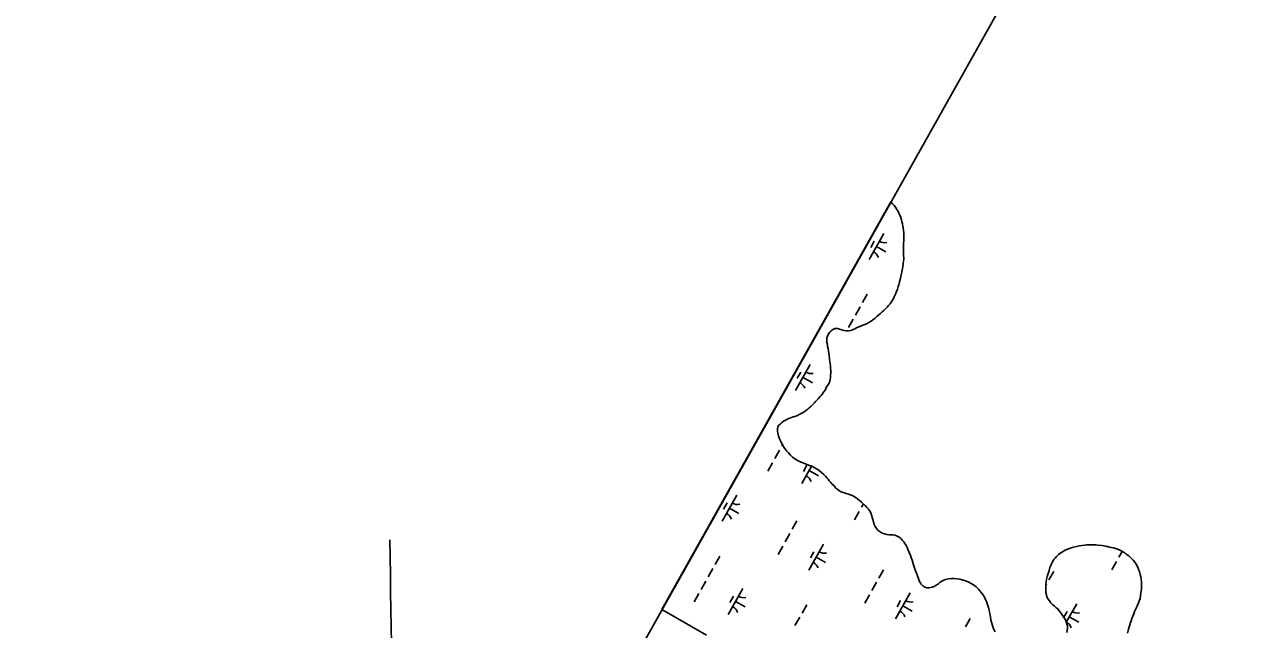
# Model space of a CAD drawing. Extents: x 3913936 to 3933962, y 195330 to 217741.
# Drawn here: x 3919267 to 3921301, y 206377 to 207389 of the extents above; entities that cross this region are included whole.
import ezdxf

# ---------------------------------------------------------------- set-up
doc = ezdxf.new("R2010")
doc.units = 0
for name, color, linetype in [('V-GRID-FRAM', 7, 'Continuous'), ('V-GRID-MAJR', 7, 'Continuous'), ('V-TOPO-SHOR', 7, 'Continuous'), ('V-WETL-SWMP', 7, 'Continuous')]:
    doc.layers.add(name, color=color, linetype=linetype)

msp = doc.modelspace()

# ---------------------------------------------------------------- linework, layer by layer
at = {"layer": 'V-GRID-FRAM'}
msp.add_lwpolyline([(3932010.3, 210315), (3924440.1, 196848.2), (3917917.6, 202110.6), (3924798.7, 214359), (3932010.3, 210315)], dxfattribs=at)
at = {"layer": 'V-GRID-MAJR'}
msp.add_spline([(3920014.7, 198709.1), (3920000.2, 199540.2), (3919894.4, 205600.3), (3919878.2, 206526.9)], degree=3, dxfattribs=at)
at = {"layer": 'V-TOPO-SHOR'}
msp.add_lwpolyline([(3920333.2, 206410.4), (3920408.1, 206367.7)], dxfattribs=at)
at = {"layer": 'V-WETL-SWMP'}
for p, q in [((3920716.1, 207092), (3920333.2, 206410.4)), ((3920719, 207088.9), (3920716.1, 207092)), ((3920721.5, 207086), (3920719, 207088.9)), ((3920723.6, 207083.2), (3920721.5, 207086)), ((3920726.1, 207079.5), (3920723.6, 207083.2)), ((3920727.8, 207076.8), (3920726.1, 207079.5)), ((3920729.5, 207073.3), (3920727.8, 207076.8)), ((3920731.2, 207069.7), (3920729.5, 207073.3)), ((3920732.5, 207065.8), (3920731.2, 207069.7)), ((3920733.7, 207062.2), (3920732.5, 207065.8)), ((3920734.5, 207058.6), (3920733.7, 207062.2)), ((3920735.3, 207055.3), (3920734.5, 207058.6)), ((3920736.1, 207052.1), (3920735.3, 207055.3)), ((3920736.9, 207048.1), (3920736.1, 207052.1)), ((3920737.4, 207044.2), (3920736.9, 207048.1)), ((3920704.4, 207039.2), (3920679.9, 206995.6)), ((3920688.3, 207026.4), (3920682.5, 207015.9)), ((3920737.7, 207040.9), (3920737.4, 207044.2)), ((3920737.5, 207022.3), (3920737.7, 207027.2)), ((3920737.9, 207037.7), (3920737.7, 207040.9)), ((3920737.7, 207027.2), (3920737.9, 207030.8)), ((3920737.9, 207030.8), (3920737.9, 207037.7)), ((3920692.1, 207017.4), (3920707.8, 207008.5)), ((3920737.4, 207018.4), (3920737.5, 207022.3)), ((3920737.5, 207014.1), (3920737.4, 207018.4)), ((3920737.4, 207009.3), (3920737.5, 207014.1)), ((3920737.5, 207004.3), (3920737.4, 207009.3)), ((3920737.6, 206996.3), (3920737.5, 207004.3)), ((3920736.2, 206983.5), (3920736.9, 206988.4)), ((3920736.9, 206988.4), (3920737.4, 206992.9)), ((3920737.4, 206992.9), (3920737.6, 206996.3)), ((3920730.5, 206958.2), (3920732, 206964.7)), ((3920732, 206964.7), (3920735.1, 206977.6)), ((3920735.1, 206977.6), (3920736.2, 206983.5)), ((3920725.4, 206942), (3920727.2, 206946.3)), ((3920727.2, 206946.3), (3920728.4, 206950.8)), ((3920728.4, 206950.8), (3920729.4, 206953.6)), ((3920729.4, 206953.6), (3920730.5, 206958.2)), ((3920676.4, 206937.6), (3920668.5, 206923.6)), ((3920714.8, 206921.8), (3920717.9, 206926.3)), ((3920717.9, 206926.3), (3920719.8, 206929.2)), ((3920719.8, 206929.2), (3920721.8, 206933.4)), ((3920721.8, 206933.4), (3920723.7, 206937.6)), ((3920723.7, 206937.6), (3920725.4, 206942)), ((3920664.6, 206916.6), (3920656.8, 206902.7)), ((3920693.4, 206900.9), (3920696.6, 206903.6)), ((3920696.6, 206903.6), (3920698.9, 206905.5)), ((3920698.9, 206905.5), (3920701.8, 206908.1)), ((3920701.8, 206908.1), (3920704.5, 206910.6)), ((3920704.5, 206910.6), (3920707.4, 206913.3)), ((3920707.4, 206913.3), (3920710, 206916.2)), ((3920710, 206916.2), (3920712.4, 206918.8)), ((3920712.4, 206918.8), (3920714.8, 206921.8)), ((3920652.8, 206895.7), (3920645, 206881.8)), ((3920658.7, 206881.3), (3920662.8, 206883)), ((3920662.8, 206883), (3920666.1, 206884.3)), ((3920666.1, 206884.3), (3920669.2, 206885.7)), ((3920669.2, 206885.7), (3920672.4, 206887.1)), ((3920672.4, 206887.1), (3920675.4, 206888.4)), ((3920675.4, 206888.4), (3920679.4, 206890.2)), ((3920679.4, 206890.2), (3920682.9, 206892.4)), ((3920682.9, 206892.4), (3920686, 206894.9)), ((3920686, 206894.9), (3920689.6, 206897.8)), ((3920689.6, 206897.8), (3920693.4, 206900.9)), ((3920608.9, 206861.3), (3920609.3, 206864.6)), ((3920609.3, 206864.6), (3920610.1, 206867.7)), ((3920610.1, 206867.7), (3920612, 206871.6)), ((3920612, 206871.6), (3920613.9, 206874.4)), ((3920613.9, 206874.4), (3920616.2, 206876.6)), ((3920616.2, 206876.6), (3920619.3, 206878.7)), ((3920619.3, 206878.7), (3920623.1, 206880.1)), ((3920623.1, 206880.1), (3920626.8, 206880.1)), ((3920626.8, 206880.1), (3920630.2, 206879.2)), ((3920630.2, 206879.2), (3920634.2, 206878.1)), ((3920634.2, 206878.1), (3920637.4, 206877.1)), ((3920637.4, 206877.1), (3920642.2, 206876.2)), ((3920642.2, 206876.2), (3920645.5, 206876.4)), ((3920645.5, 206876.4), (3920649, 206877.1)), ((3920649, 206877.1), (3920651.9, 206878.3)), ((3920651.9, 206878.3), (3920655.6, 206879.8)), ((3920655.6, 206879.8), (3920658.7, 206881.3)), ((3920609.2, 206857.1), (3920608.9, 206861.3)), ((3920609.9, 206853.7), (3920609.2, 206857.1)), ((3920610.4, 206850.5), (3920609.9, 206853.7)), ((3920611.2, 206846.7), (3920610.4, 206850.5)), ((3920612, 206842.2), (3920611.2, 206846.7)), ((3920612.9, 206836.5), (3920612, 206842.2)), ((3920613.7, 206828.6), (3920612.9, 206836.5)), ((3920614.1, 206825.4), (3920613.7, 206828.6)), ((3920614.7, 206821.9), (3920614.1, 206825.4)), ((3920615.1, 206817.9), (3920614.7, 206821.9)), ((3920581.4, 206820.4), (3920556.9, 206776.8)), ((3920565.4, 206807.6), (3920559.5, 206797.2)), ((3920615.4, 206814.1), (3920615.1, 206817.9)), ((3920615.1, 206798.4), (3920615.4, 206801.9)), ((3920615.7, 206810.1), (3920615.4, 206814.1)), ((3920615.4, 206801.9), (3920615.6, 206806)), ((3920615.6, 206806), (3920615.7, 206810.1)), ((3920569.2, 206798.6), (3920584.8, 206789.8)), ((3920607.4, 206780), (3920608.6, 206782.8)), ((3920608.6, 206782.8), (3920610.6, 206785.4)), ((3920610.6, 206785.4), (3920612.9, 206789.2)), ((3920612.9, 206789.2), (3920614, 206792.2)), ((3920614, 206792.2), (3920614.5, 206795.3)), ((3920614.5, 206795.3), (3920615.1, 206798.4)), ((3920590.3, 206758.4), (3920592.5, 206760.6)), ((3920592.5, 206760.6), (3920594.7, 206762.9)), ((3920594.7, 206762.9), (3920597.3, 206765.9)), ((3920597.3, 206765.9), (3920599.5, 206768.6)), ((3920599.5, 206768.6), (3920601.8, 206771.2)), ((3920601.8, 206771.2), (3920603.7, 206773.7)), ((3920603.7, 206773.7), (3920606, 206777.3)), ((3920606, 206777.3), (3920607.4, 206780)), ((3920567.3, 206738.8), (3920571.2, 206741.2)), ((3920571.2, 206741.2), (3920574.2, 206743.3)), ((3920574.2, 206743.3), (3920577.2, 206745.7)), ((3920577.2, 206745.7), (3920579.5, 206747.7)), ((3920579.5, 206747.7), (3920582.2, 206749.9)), ((3920582.2, 206749.9), (3920585.4, 206753.1)), ((3920585.4, 206753.1), (3920588.2, 206755.9)), ((3920588.2, 206755.9), (3920590.3, 206758.4)), ((3920528.9, 206718.9), (3920531.4, 206721.1)), ((3920531.4, 206721.1), (3920533.6, 206723.2)), ((3920533.6, 206723.2), (3920536.8, 206725.4)), ((3920536.8, 206725.4), (3920540.9, 206727.5)), ((3920540.9, 206727.5), (3920544.1, 206729.2)), ((3920544.1, 206729.2), (3920547.1, 206730.5)), ((3920547.1, 206730.5), (3920550, 206731.5)), ((3920550, 206731.5), (3920552.8, 206732.6)), ((3920552.8, 206732.6), (3920555.8, 206733.5)), ((3920555.8, 206733.5), (3920560, 206735.1)), ((3920560, 206735.1), (3920564.1, 206736.9)), ((3920564.1, 206736.9), (3920567.3, 206738.8)), ((3920526.4, 206712.9), (3920527.2, 206716.2)), ((3920526.7, 206708.8), (3920526.4, 206712.9)), ((3920527.3, 206705.4), (3920526.7, 206708.8)), ((3920527.2, 206716.2), (3920528.9, 206718.9)), ((3920528.2, 206701), (3920527.3, 206705.4)), ((3920529.9, 206696.2), (3920528.2, 206701)), ((3920531.5, 206692.4), (3920529.9, 206696.2)), ((3920533.1, 206689), (3920531.5, 206692.4)), ((3920535.2, 206685.3), (3920533.1, 206689)), ((3920534.9, 206685.8), (3920533.8, 206683.9)), ((3920537.4, 206681.8), (3920535.2, 206685.3)), ((3920539.7, 206678.3), (3920537.4, 206681.8)), ((3920529.9, 206677), (3920522, 206663)), ((3920541.8, 206675.7), (3920539.7, 206678.3)), ((3920544.7, 206672.7), (3920541.8, 206675.7)), ((3920548.4, 206668.8), (3920544.7, 206672.7)), ((3920551.8, 206665.5), (3920548.4, 206668.8)), ((3920555.4, 206662.7), (3920551.8, 206665.5)), ((3920558.6, 206660.6), (3920555.4, 206662.7)), ((3920562.4, 206658.4), (3920558.6, 206660.6)), ((3920565.9, 206656.9), (3920562.4, 206658.4)), ((3920518.1, 206656), (3920510.3, 206642.1)), ((3920568.8, 206655.8), (3920565.9, 206656.9)), ((3920583.6, 206650), (3920567.3, 206621)), ((3920573.6, 206654.1), (3920568.8, 206655.8)), ((3920575.8, 206651.8), (3920569.9, 206641.4)), ((3920578.6, 206651.9), (3920573.6, 206654.1)), ((3920583.7, 206650), (3920578.6, 206651.9)), ((3920579.6, 206642.8), (3920595.2, 206634)), ((3920588, 206648.2), (3920583.7, 206650)), ((3920592, 206645.7), (3920588, 206648.2)), ((3920595.4, 206643.5), (3920592, 206645.7)), ((3920600.1, 206639.9), (3920595.4, 206643.5)), ((3920603.9, 206636.5), (3920600.1, 206639.9)), ((3920606.9, 206633.4), (3920603.9, 206636.5)), ((3920608.9, 206630.9), (3920606.9, 206633.4)), ((3920611, 206628.6), (3920608.9, 206630.9)), ((3920613.2, 206625.8), (3920611, 206628.6)), ((3920615.5, 206623.1), (3920613.2, 206625.8)), ((3920618.2, 206619.9), (3920615.5, 206623.1)), ((3920621.1, 206617.1), (3920618.2, 206619.9)), ((3920458.4, 206601.6), (3920433.9, 206558.1)), ((3920623.7, 206614.3), (3920621.1, 206617.1)), ((3920626.3, 206611.6), (3920623.7, 206614.3)), ((3920629, 206609.7), (3920626.3, 206611.6)), ((3920633, 206607.5), (3920629, 206609.7)), ((3920636.3, 206606), (3920633, 206607.5)), ((3920641.1, 206604.5), (3920636.3, 206606)), ((3920645.2, 206603.3), (3920641.1, 206604.5)), ((3920649.5, 206602), (3920645.2, 206603.3)), ((3920652.8, 206600.5), (3920649.5, 206602)), ((3920657.2, 206598.1), (3920652.8, 206600.5)), ((3920660.3, 206595.7), (3920657.2, 206598.1)), ((3920442.4, 206588.9), (3920436.5, 206578.4)), ((3920446.2, 206579.8), (3920461.9, 206571)), ((3920663.7, 206593), (3920660.3, 206595.7)), ((3920666.9, 206590.2), (3920663.7, 206593)), ((3920673.1, 206584.6), (3920666.9, 206590.2)), ((3920670.2, 206587.2), (3920667, 206581.5)), ((3920676.1, 206581.3), (3920673.1, 206584.6)), ((3920678.5, 206578.5), (3920676.1, 206581.3)), ((3920681.5, 206574.3), (3920678.5, 206578.5)), ((3920558.9, 206558.6), (3920551, 206544.7)), ((3920663.1, 206574.5), (3920655.3, 206560.6)), ((3920683.2, 206570.4), (3920681.5, 206574.3)), ((3920684.5, 206566.6), (3920683.2, 206570.4)), ((3920685.5, 206562.9), (3920684.5, 206566.6)), ((3920686.4, 206559.7), (3920685.5, 206562.9)), ((3920687, 206556.7), (3920686.4, 206559.7)), ((3920688.2, 206552.6), (3920687, 206556.7)), ((3920547.1, 206537.7), (3920539.3, 206523.7)), ((3920689.7, 206549.4), (3920688.2, 206552.6)), ((3920692.1, 206546), (3920689.7, 206549.4)), ((3920695, 206542.8), (3920692.1, 206546)), ((3920698.1, 206540.3), (3920695, 206542.8)), ((3920701.7, 206538.4), (3920698.1, 206540.3)), ((3920705.6, 206536.9), (3920701.7, 206538.4)), ((3920709.4, 206536), (3920705.6, 206536.9)), ((3920535.3, 206516.8), (3920527.5, 206502.8)), ((3920603.4, 206520.1), (3920578.9, 206476.5)), ((3920713.2, 206535.4), (3920709.4, 206536)), ((3920716.5, 206535.2), (3920713.2, 206535.4)), ((3920719.6, 206535.2), (3920716.5, 206535.2)), ((3920722.7, 206534.7), (3920719.6, 206535.2)), ((3920725.8, 206533.8), (3920722.7, 206534.7)), ((3920729.8, 206531.8), (3920725.8, 206533.8)), ((3920732.7, 206529.2), (3920729.8, 206531.8)), ((3920735.7, 206526.1), (3920732.7, 206529.2)), ((3920737.7, 206523.7), (3920735.7, 206526.1)), ((3920739.5, 206520.9), (3920737.7, 206523.7)), ((3920741.5, 206517.4), (3920739.5, 206520.9)), ((3920743.8, 206513.1), (3920741.5, 206517.4)), ((3921026.7, 206516.2), (3921021.5, 206515)), ((3921031.1, 206517.2), (3921026.7, 206516.2)), ((3921035.7, 206517.9), (3921031.1, 206517.2)), ((3921040.5, 206518.3), (3921035.7, 206517.9)), ((3921043.5, 206518.5), (3921040.5, 206518.3)), ((3921048.7, 206518.8), (3921043.5, 206518.5)), ((3921053.9, 206518.8), (3921048.7, 206518.8)), ((3921058.6, 206518.6), (3921053.9, 206518.8)), ((3921062.2, 206518.2), (3921058.6, 206518.6)), ((3921068.8, 206517.5), (3921062.2, 206518.2)), ((3921075.4, 206516.3), (3921068.8, 206517.5)), ((3921081.8, 206515.1), (3921075.4, 206516.3)), ((3920430.4, 206500), (3920422.6, 206486.1)), ((3920587.4, 206507.3), (3920581.5, 206496.9)), ((3920591.2, 206498.3), (3920606.9, 206489.5)), ((3920745.3, 206510), (3920743.8, 206513.1)), ((3920747.5, 206504.8), (3920745.3, 206510)), ((3920749.1, 206500.7), (3920747.5, 206504.8)), ((3920750.1, 206497.7), (3920749.1, 206500.7)), ((3920751.6, 206493.4), (3920750.1, 206497.7)), ((3920990.7, 206496.6), (3920988.7, 206494.3)), ((3920992.9, 206499.1), (3920990.7, 206496.6)), ((3920996.5, 206502.5), (3920992.9, 206499.1)), ((3921000.5, 206505.3), (3920996.5, 206502.5)), ((3921003.1, 206507), (3921000.5, 206505.3)), ((3921007.5, 206509.8), (3921003.1, 206507)), ((3921011.4, 206511.7), (3921007.5, 206509.8)), ((3921014.7, 206512.9), (3921011.4, 206511.7)), ((3921018.1, 206514), (3921014.7, 206512.9)), ((3921021.5, 206515), (3921018.1, 206514)), ((3921088.1, 206513.6), (3921081.8, 206515.1)), ((3921091.6, 206512.5), (3921088.1, 206513.6)), ((3921096.5, 206510.9), (3921091.6, 206512.5)), ((3921102.1, 206508.2), (3921096.5, 206510.9)), ((3921102.7, 206507.8), (3921097.2, 206498)), ((3921107.1, 206505.2), (3921102.1, 206508.2)), ((3921109.8, 206503.3), (3921107.1, 206505.2)), ((3921114, 206500.2), (3921109.8, 206503.3)), ((3921117.5, 206496.9), (3921114, 206500.2)), ((3921121, 206493.2), (3921117.5, 206496.9)), ((3920418.7, 206479.1), (3920410.8, 206465.2)), ((3920703.9, 206477.1), (3920696, 206463.2)), ((3920752.9, 206489.1), (3920751.6, 206493.4)), ((3920754.1, 206485.3), (3920752.9, 206489.1)), ((3920755.3, 206482), (3920754.1, 206485.3)), ((3920757.5, 206475.4), (3920755.3, 206482)), ((3920758.7, 206471.6), (3920757.5, 206475.4)), ((3920980.6, 206475.7), (3920978.9, 206470.6)), ((3920982.1, 206480.6), (3920980.6, 206475.7)), ((3920983.4, 206484.1), (3920982.1, 206480.6)), ((3920985.2, 206488.2), (3920983.4, 206484.1)), ((3920986.8, 206491.5), (3920985.2, 206488.2)), ((3920988.7, 206494.3), (3920986.8, 206491.5)), ((3921093.3, 206491), (3921085.5, 206477.1)), ((3921124.5, 206489), (3921121, 206493.2)), ((3921126.6, 206485.4), (3921124.5, 206489)), ((3921128.8, 206481.5), (3921126.6, 206485.4)), ((3921130.2, 206477.9), (3921128.8, 206481.5)), ((3921131.7, 206473.6), (3921130.2, 206477.9)), ((3920406.9, 206458.2), (3920399.1, 206444.2)), ((3920692.1, 206456.2), (3920684.3, 206442.2)), ((3920759.9, 206468.5), (3920758.7, 206471.6)), ((3920761.1, 206465.3), (3920759.9, 206468.5)), ((3920762.1, 206462.3), (3920761.1, 206465.3)), ((3920763.7, 206458.4), (3920762.1, 206462.3)), ((3920765, 206455.6), (3920763.7, 206458.4)), ((3920766.9, 206452.9), (3920765, 206455.6)), ((3920798.7, 206456.2), (3920795.7, 206453.8)), ((3920801.6, 206458.1), (3920798.7, 206456.2)), ((3920804.4, 206459.7), (3920801.6, 206458.1)), ((3920807.5, 206461), (3920804.4, 206459.7)), ((3920812.4, 206462.2), (3920807.5, 206461)), ((3920817.4, 206462.6), (3920812.4, 206462.2)), ((3920821.7, 206462.6), (3920817.4, 206462.6)), ((3920826.4, 206462.1), (3920821.7, 206462.6)), ((3920831.6, 206461.2), (3920826.4, 206462.1)), ((3920835.1, 206460.4), (3920831.6, 206461.2)), ((3920840.8, 206458.5), (3920835.1, 206460.4)), ((3920845.4, 206457), (3920840.8, 206458.5)), ((3920850.5, 206454.4), (3920845.4, 206457)), ((3920975.8, 206456.8), (3920975.4, 206452.2)), ((3920976.5, 206461.2), (3920975.8, 206456.8)), ((3920977.6, 206466.1), (3920976.5, 206461.2)), ((3920978.9, 206470.6), (3920977.6, 206466.1)), ((3920988.4, 206474.3), (3920980.5, 206460.3)), ((3921133, 206469.2), (3921131.7, 206473.6)), ((3921133.9, 206465.1), (3921133, 206469.2)), ((3921134.6, 206460.7), (3921133.9, 206465.1)), ((3921135.1, 206456.1), (3921134.6, 206460.7)), ((3921135.4, 206450.9), (3921135.1, 206456.1)), ((3920395.1, 206437.3), (3920387.3, 206423.3)), ((3920468.8, 206445.8), (3920444.3, 206402.3)), ((3920680.3, 206435.3), (3920672.5, 206421.3)), ((3920748.4, 206438.6), (3920723.9, 206395)), ((3920769.3, 206450.4), (3920766.9, 206452.9)), ((3920772.8, 206448.2), (3920769.3, 206450.4)), ((3920776.5, 206447.1), (3920772.8, 206448.2)), ((3920780.4, 206447.1), (3920776.5, 206447.1)), ((3920785, 206448.1), (3920780.4, 206447.1)), ((3920788.3, 206449.3), (3920785, 206448.1)), ((3920791.9, 206451.1), (3920788.3, 206449.3)), ((3920795.7, 206453.8), (3920791.9, 206451.1)), ((3920855.9, 206450.7), (3920850.5, 206454.4)), ((3920858.7, 206448.4), (3920855.9, 206450.7)), ((3920863, 206444.3), (3920858.7, 206448.4)), ((3920866.8, 206439.9), (3920863, 206444.3)), ((3920869.9, 206435.8), (3920866.8, 206439.9)), ((3920872.8, 206431.3), (3920869.9, 206435.8)), ((3920975.4, 206452.2), (3920975.3, 206448.5)), ((3920975.3, 206448.5), (3920975.4, 206439.1)), ((3920976.6, 206453.3), (3920975.4, 206451.2)), ((3920975.4, 206439.1), (3920976.1, 206435.2)), ((3920976.1, 206435.2), (3920976.9, 206432)), ((3921133.7, 206434), (3921135.2, 206445.3)), ((3921135.2, 206445.3), (3921135.4, 206450.9)), ((3920452.8, 206433.1), (3920446.9, 206422.6)), ((3920456.6, 206424), (3920472.3, 206415.2)), ((3920575.4, 206418.5), (3920567.6, 206404.6)), ((3920732.4, 206425.8), (3920726.5, 206415.4)), ((3920736.2, 206416.8), (3920751.9, 206408)), ((3920874.6, 206427.2), (3920872.8, 206431.3)), ((3920875.9, 206423.9), (3920874.6, 206427.2)), ((3920877.6, 206418.8), (3920875.9, 206423.9)), ((3920879.1, 206413.9), (3920877.6, 206418.8)), ((3920976.9, 206432), (3920979.1, 206428.1)), ((3920979.1, 206428.1), (3920981.3, 206424.9)), ((3920981.3, 206424.9), (3920983.8, 206421.8)), ((3920983.8, 206421.8), (3920987.1, 206418.3)), ((3920987.1, 206418.3), (3920989.5, 206416)), ((3920989.5, 206416), (3920992.6, 206413.6)), ((3921026.8, 206420.1), (3921009.5, 206389.3)), ((3921125.3, 206410.9), (3921127.3, 206415.1)), ((3921127.3, 206415.1), (3921128.7, 206417.8)), ((3921128.7, 206417.8), (3921130.4, 206421.6)), ((3921130.4, 206421.6), (3921131.5, 206425.1)), ((3921131.5, 206425.1), (3921132.7, 206429.1)), ((3921132.7, 206429.1), (3921133.7, 206434)), ((3920333.2, 206410.4), (3920408.1, 206367.7)), ((3920563.7, 206397.6), (3920555.8, 206383.7)), ((3920848.9, 206395.6), (3920841, 206381.6)), ((3920880.4, 206409.4), (3920879.1, 206413.9)), ((3920881, 206406.3), (3920880.4, 206409.4)), ((3920882, 206401.7), (3920881, 206406.3)), ((3920882.8, 206397.1), (3920882, 206401.7)), ((3920883.5, 206393.5), (3920882.8, 206397.1)), ((3920992.6, 206413.6), (3920995.2, 206411.8)), ((3920995.2, 206411.8), (3920997.6, 206408.7)), ((3920997.6, 206408.7), (3921000.3, 206404.9)), ((3921000.3, 206404.9), (3921003.1, 206400.9)), ((3921003.1, 206400.9), (3921005.6, 206397.1)), ((3921010.8, 206407.3), (3921005.3, 206397.6)), ((3921005.6, 206397.1), (3921007.3, 206394.3)), ((3921007.3, 206394.3), (3921009.2, 206390.1)), ((3921014.5, 206398.3), (3921030.2, 206389.5)), ((3921117.8, 206391.7), (3921118.9, 206395.5)), ((3921118.9, 206395.5), (3921120.6, 206399.6)), ((3921120.6, 206399.6), (3921122.1, 206403.5)), ((3921122.1, 206403.5), (3921123.7, 206407.1)), ((3921123.7, 206407.1), (3921125.3, 206410.9)), ((3920884.5, 206389.6), (3920883.5, 206393.5)), ((3920885.5, 206385.7), (3920884.5, 206389.6)), ((3920886.7, 206381.5), (3920885.5, 206385.7)), ((3920888.3, 206377.3), (3920886.7, 206381.5)), ((3920890.3, 206373.2), (3920888.3, 206377.3)), ((3921009.2, 206390.1), (3921010.6, 206386.8)), ((3921011.2, 206379.3), (3921010.5, 206372.4)), ((3921010.6, 206386.8), (3921011.3, 206383.3)), ((3921011.3, 206383.3), (3921011.2, 206379.3)), ((3921112, 206371.3), (3921113.4, 206377.6)), ((3921113.4, 206377.6), (3921115.1, 206383.2)), ((3921115.1, 206383.2), (3921116.7, 206388.8)), ((3921116.7, 206388.8), (3921117.8, 206391.7))]:
    msp.add_line(p, q, dxfattribs=at)
for centre, start, end in [((3920705.9, 207041.3), 239.8861, 281.4297), ((3920678.8, 206993.2), 19.8861, 61.4297), ((3920582.9, 206822.6), 239.8861, 281.4297), ((3920555.8, 206774.4), 19.8861, 61.4297), ((3920566.2, 206618.6), 19.8861, 61.4297), ((3920459.9, 206603.8), 239.8861, 281.4297), ((3920432.9, 206555.7), 19.8861, 61.4297), ((3920604.9, 206522.3), 239.8861, 281.4297), ((3920577.9, 206474.1), 19.8861, 61.4297), ((3920443.3, 206399.9), 19.8861, 61.4297), ((3920470.3, 206448), 239.8861, 281.4297), ((3920749.9, 206440.8), 239.8861, 281.4297), ((3920722.9, 206392.6), 19.8861, 61.4297), ((3921028.3, 206422.2), 239.8861, 281.4297), ((3921001.2, 206374.1), 19.8861, 61.4297)]:
    msp.add_arc(centre, 17.6, start, end, dxfattribs=at)

doc.saveas('drawing.dxf')
